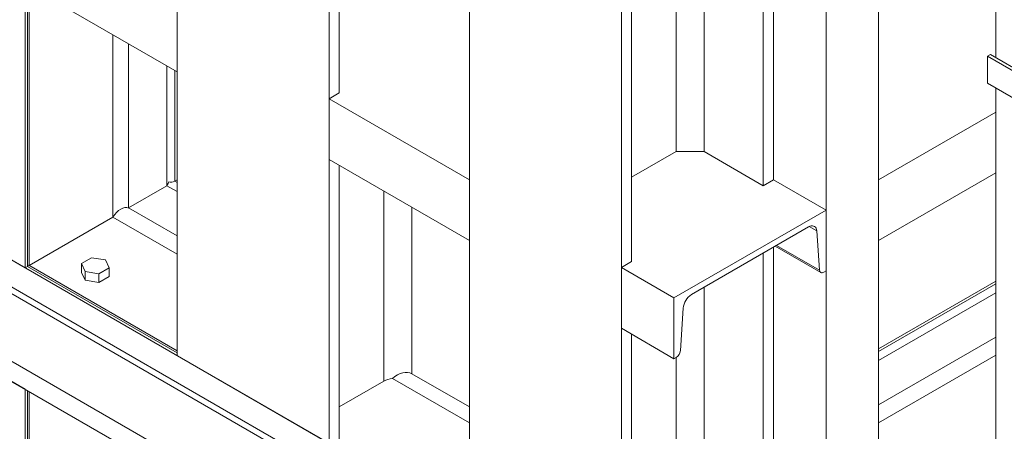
# Model space of a CAD drawing. Header units: millimetres. Extents: x 525 to 29324, y 175 to 20618.
# Tile 411 of 588: x 22263 to 23453, y 11892 to 12389. Entities that reach past the tile are written whole.
import ezdxf

# ---------------------------------------------------------------- set-up
doc = ezdxf.new("R2010")
doc.units = ezdxf.units.MM
doc.linetypes.add('SLD-Continua', pattern=[0])

msp = doc.modelspace()

# ---------------------------------------------------------------- linework, layer by layer
at = {"color": 7, "linetype": 'SLD-Continua', "lineweight": 18, "ltscale": 35}
for p, q in [((22269, 12089.6), (22269, 12849.5)), ((22269, 12089.6), (22269, 12849.5)), ((22269, 12089.6), (22269, 12849.5)), ((22269, 12089.6), (22269, 12849.5)), ((22269, 12089.6), (22269, 12849.5)), ((22452.9, 11983.5), (22452.9, 12743.4)), ((22452.9, 11983.5), (22452.9, 12743.4)), ((22452.9, 11983.5), (22452.9, 12743.4)), ((22452.9, 11983.5), (22452.9, 12743.4)), ((22452.9, 11983.5), (22452.9, 12743.4)), ((23443, 12751.4), (23443, 12343.7)), ((23053.9, 11636.7), (21313.1, 12641.3)), ((23053.9, 11636.7), (21313.1, 12641.3)), ((23053.9, 11636.7), (21313.1, 12641.3)), ((23053.9, 11636.7), (21313.1, 12641.3)), ((23053.9, 11636.7), (21313.1, 12641.3)), ((22636.7, 11877.4), (22636.7, 12637.2)), ((22636.7, 11877.4), (22636.7, 12637.2)), ((22636.7, 11877.4), (22636.7, 12637.2)), ((22636.7, 11877.4), (22636.7, 12637.2)), ((22636.7, 11877.4), (22636.7, 12637.2)), ((22649.1, 12301.1), (22649.1, 12630.1)), ((22649.1, 12301.1), (22649.1, 12630.1)), ((22649.1, 12301.1), (22649.1, 12630.1)), ((22649.1, 12301.1), (22649.1, 12630.1)), ((22649.1, 12301.1), (22649.1, 12630.1)), ((23053.9, 11604), (21313.1, 12608.7)), ((23053.9, 11604), (21313.1, 12608.7)), ((23053.9, 11604), (21313.1, 12608.7)), ((23046.9, 11599.9), (21313.1, 12600.5)), ((23046.9, 11599.9), (21313.1, 12600.5)), ((23046.9, 11599.9), (21313.1, 12600.5)), ((22806.4, 11779.5), (22806.4, 12539.3)), ((22806.4, 11779.5), (22806.4, 12539.3)), ((22806.4, 11779.5), (22806.4, 12539.3)), ((22806.4, 11779.5), (22806.4, 12539.3)), ((22806.4, 11779.5), (22806.4, 12539.3)), ((23301.4, 11823.2), (23301.4, 12539.3)), ((23301.4, 11823.2), (23301.4, 12539.3)), ((23301.4, 11823.2), (23301.4, 12539.3)), ((23301.4, 11823.2), (23301.4, 12539.3)), ((23301.4, 11823.2), (23301.4, 12539.3)), ((23046.9, 11518.2), (21313.1, 12518.9)), ((23046.9, 11518.2), (21313.1, 12518.9)), ((23046.9, 11518.2), (21313.1, 12518.9)), ((23053.9, 11489.7), (21313.1, 12494.3)), ((23053.9, 11489.7), (21313.1, 12494.3)), ((23053.9, 11489.7), (21313.1, 12494.3)), ((23053.9, 11489.7), (21313.1, 12494.3)), ((23053.9, 11489.7), (21313.1, 12494.3)), ((23053.9, 11489.7), (21313.1, 12494.3)), ((23237.8, 11742.8), (23237.8, 12502.6)), ((23237.8, 11742.8), (23237.8, 12502.6)), ((23237.8, 11742.8), (23237.8, 12502.6)), ((23237.8, 11742.8), (23237.8, 12502.6)), ((23237.8, 11742.8), (23237.8, 12502.6)), ((23161.8, 12188.8), (23161.8, 12458.7)), ((23161.8, 12188.8), (23161.8, 12458.7)), ((23161.8, 12188.8), (23161.8, 12458.7)), ((23161.8, 12188.8), (23161.8, 12458.7)), ((23161.8, 12188.8), (23161.8, 12458.7)), ((23174.1, 12196), (23174.1, 12465.8)), ((23174.1, 12196), (23174.1, 12465.8)), ((23174.1, 12196), (23174.1, 12465.8)), ((23174.1, 12196), (23174.1, 12465.8)), ((23174.1, 12196), (23174.1, 12465.8)), ((22452.9, 12326.5), (22269, 12432.6)), ((22452.9, 12326.5), (22269, 12432.6)), ((22452.9, 12326.5), (22269, 12432.6)), ((22452.9, 12326.5), (22269, 12432.6)), ((22452.9, 12326.5), (22269, 12432.6)), ((22271.8, 12091.3), (22271.8, 12431)), ((22271.8, 12091.3), (22271.8, 12431)), ((22271.8, 12091.3), (22271.8, 12431)), ((22271.8, 12091.3), (22271.8, 12431)), ((22271.8, 12091.3), (22271.8, 12431)), ((22273.9, 12094.1), (22273.9, 12429.8)), ((22273.9, 12094.1), (22273.9, 12429.8)), ((22273.9, 12094.1), (22273.9, 12429.8)), ((22273.9, 12094.1), (22273.9, 12429.8)), ((22273.9, 12094.1), (22273.9, 12429.8)), ((22990.3, 11673.4), (22990.3, 12433.2)), ((22990.3, 11673.4), (22990.3, 12433.2)), ((22990.3, 11673.4), (22990.3, 12433.2)), ((22990.3, 11673.4), (22990.3, 12433.2)), ((22990.3, 11673.4), (22990.3, 12433.2)), ((23002.7, 12097), (23002.7, 12426.1)), ((23002.7, 12097), (23002.7, 12426.1)), ((23002.7, 12097), (23002.7, 12426.1)), ((23002.7, 12097), (23002.7, 12426.1)), ((23002.7, 12097), (23002.7, 12426.1)), ((23056.4, 12230.1), (23056.4, 12409.8)), ((23056.4, 12230.1), (23056.4, 12409.8)), ((23056.4, 12230.1), (23056.4, 12409.8)), ((23056.4, 12230.1), (23056.4, 12409.8)), ((23056.4, 12230.1), (23056.4, 12409.8)), ((23090.3, 12230.1), (23090.3, 12418.7)), ((23090.3, 12230.1), (23090.3, 12418.7)), ((23090.3, 12230.1), (23090.3, 12418.7)), ((23090.3, 12230.1), (23090.3, 12418.7)), ((23090.3, 12230.1), (23090.3, 12418.7)), ((22452.9, 12326.5), (22452.9, 12400)), ((22452.9, 12326.5), (22452.9, 12400)), ((22452.9, 12326.5), (22452.9, 12400)), ((22452.9, 12326.5), (22452.9, 12400)), ((22452.9, 12326.5), (22452.9, 12400)), ((22375.3, 12150.9), (22375.3, 12371.3)), ((22375.3, 12150.9), (22375.3, 12371.3)), ((22375.3, 12150.9), (22375.3, 12371.3)), ((22375.3, 12150.9), (22375.3, 12371.3)), ((22375.3, 12150.9), (22375.3, 12371.3)), ((22394.3, 12161.9), (22394.3, 12360.4)), ((22394.3, 12161.9), (22394.3, 12360.4)), ((22394.3, 12161.9), (22394.3, 12360.4)), ((22394.3, 12161.9), (22394.3, 12360.4)), ((22394.3, 12161.9), (22394.3, 12360.4)), ((23436.6, 12347.4), (23433.1, 12345.3)), ((23498.2, 12307.8), (23433.1, 12345.3)), ((23433.1, 12345.3), (23433.1, 12312.7)), ((23501.7, 12309.8), (23436.6, 12347.4)), ((22440.6, 12188.7), (22440.6, 12333.6)), ((22440.6, 12188.7), (22440.6, 12333.6)), ((22440.6, 12188.7), (22440.6, 12333.6)), ((22440.6, 12188.7), (22440.6, 12333.6)), ((22440.6, 12188.7), (22440.6, 12333.6)), ((22450.1, 12194.1), (22450.1, 12328.1)), ((22450.1, 12194.1), (22450.1, 12328.1)), ((22450.1, 12194.1), (22450.1, 12328.1)), ((22450.1, 12194.1), (22450.1, 12328.1)), ((22450.1, 12194.1), (22450.1, 12328.1)), ((23498.2, 12275.1), (23433.1, 12312.7)), ((23443, 12307), (23443, 11842.3)), ((22636.7, 12293.9), (22649.1, 12301.1)), ((22636.7, 12293.9), (22649.1, 12301.1)), ((22636.7, 12293.9), (22649.1, 12301.1)), ((22636.7, 12293.9), (22649.1, 12301.1)), ((22636.7, 12293.9), (22649.1, 12301.1)), ((22806.4, 12196), (22636.7, 12293.9)), ((22636.7, 12220.4), (22636.7, 12293.9)), ((22806.4, 12196), (22636.7, 12293.9)), ((22636.7, 12220.4), (22636.7, 12293.9)), ((22806.4, 12196), (22636.7, 12293.9)), ((22636.7, 12220.4), (22636.7, 12293.9)), ((22806.4, 12196), (22636.7, 12293.9)), ((22636.7, 12220.4), (22636.7, 12293.9)), ((22806.4, 12196), (22636.7, 12293.9)), ((22636.7, 12220.4), (22636.7, 12293.9)), ((23443, 12277.7), (23301.4, 12196)), ((23443, 12277.7), (23301.4, 12196)), ((23443, 12277.7), (23301.4, 12196)), ((23443, 12277.7), (23301.4, 12196)), ((23443, 12277.7), (23301.4, 12196)), ((22806.4, 12122.5), (22636.7, 12220.4)), ((22806.4, 12122.5), (22636.7, 12220.4)), ((22806.4, 12122.5), (22636.7, 12220.4)), ((22806.4, 12122.5), (22636.7, 12220.4)), ((22806.4, 12122.5), (22636.7, 12220.4)), ((23002.7, 12199), (23056.4, 12230.1)), ((23002.7, 12199), (23056.4, 12230.1)), ((23002.7, 12199), (23056.4, 12230.1)), ((23002.7, 12199), (23056.4, 12230.1)), ((23002.7, 12199), (23056.4, 12230.1)), ((23090.3, 12230.1), (23056.4, 12230.1)), ((23090.3, 12230.1), (23056.4, 12230.1)), ((23090.3, 12230.1), (23056.4, 12230.1)), ((23090.3, 12230.1), (23056.4, 12230.1)), ((23090.3, 12230.1), (23056.4, 12230.1)), ((23090.3, 12230.1), (23161.8, 12188.8)), ((23090.3, 12230.1), (23161.8, 12188.8)), ((23090.3, 12230.1), (23161.8, 12188.8)), ((23090.3, 12230.1), (23161.8, 12188.8)), ((23090.3, 12230.1), (23161.8, 12188.8)), ((22649.1, 11875.9), (22649.1, 12213.3)), ((22649.1, 11875.9), (22649.1, 12213.3)), ((22649.1, 11875.9), (22649.1, 12213.3)), ((22649.1, 11875.9), (22649.1, 12213.3)), ((22649.1, 11875.9), (22649.1, 12213.3)), ((22452.9, 12195.8), (22450.1, 12194.1)), ((22452.9, 12195.8), (22450.1, 12194.1)), ((22452.9, 12195.8), (22450.1, 12194.1)), ((22452.9, 12195.8), (22450.1, 12194.1)), ((22452.9, 12195.8), (22450.1, 12194.1)), ((22806.4, 12122.5), (22806.4, 12196)), ((22806.4, 12122.5), (22806.4, 12196)), ((22806.4, 12122.5), (22806.4, 12196)), ((22806.4, 12122.5), (22806.4, 12196)), ((22806.4, 12122.5), (22806.4, 12196)), ((23161.8, 12188.8), (23174.1, 12196)), ((23161.8, 12188.8), (23174.1, 12196)), ((23161.8, 12188.8), (23174.1, 12196)), ((23161.8, 12188.8), (23174.1, 12196)), ((23161.8, 12188.8), (23174.1, 12196)), ((23237.8, 12159.2), (23174.1, 12196)), ((23237.8, 12159.2), (23174.1, 12196)), ((23237.8, 12159.2), (23174.1, 12196)), ((23237.8, 12159.2), (23174.1, 12196)), ((23237.8, 12159.2), (23174.1, 12196)), ((23443, 12204.2), (23301.4, 12122.5)), ((23443, 12204.2), (23301.4, 12122.5)), ((23443, 12204.2), (23301.4, 12122.5)), ((23443, 12204.2), (23301.4, 12122.5)), ((23443, 12204.2), (23301.4, 12122.5)), ((23301.4, 12122.5), (23301.4, 12196)), ((23301.4, 12122.5), (23301.4, 12196)), ((23301.4, 12122.5), (23301.4, 12196)), ((23301.4, 12122.5), (23301.4, 12196)), ((23301.4, 12122.5), (23301.4, 12196)), ((22440.6, 12188.7), (22394.3, 12161.9)), ((22440.6, 12188.7), (22394.3, 12161.9)), ((22440.6, 12188.7), (22394.3, 12161.9)), ((22440.6, 12188.7), (22394.3, 12161.9)), ((22440.6, 12188.7), (22394.3, 12161.9)), ((22452.9, 12181.6), (22440.6, 12188.7)), ((22452.9, 12181.6), (22440.6, 12188.7)), ((22452.9, 12181.6), (22440.6, 12188.7)), ((22452.9, 12181.6), (22440.6, 12188.7)), ((22452.9, 12181.6), (22440.6, 12188.7)), ((22452.9, 12192.5), (22450.1, 12194.1)), ((22452.9, 12192.5), (22450.1, 12194.1)), ((22452.9, 12192.5), (22450.1, 12194.1)), ((22452.9, 12192.5), (22450.1, 12194.1)), ((22452.9, 12192.5), (22450.1, 12194.1)), ((22702.8, 11952.3), (22702.8, 12182.3)), ((22702.8, 11952.3), (22702.8, 12182.3)), ((22702.8, 11952.3), (22702.8, 12182.3)), ((22702.8, 11952.3), (22702.8, 12182.3)), ((22702.8, 11952.3), (22702.8, 12182.3)), ((22452.9, 12128.1), (22394.3, 12161.9)), ((22452.9, 12128.1), (22394.3, 12161.9)), ((22452.9, 12128.1), (22394.3, 12161.9)), ((22452.9, 12128.1), (22394.3, 12161.9)), ((22452.9, 12128.1), (22394.3, 12161.9)), ((22736.8, 11961.5), (22736.8, 12162.7)), ((22736.8, 11961.5), (22736.8, 12162.7)), ((22736.8, 11961.5), (22736.8, 12162.7)), ((22736.8, 11961.5), (22736.8, 12162.7)), ((22736.8, 11961.5), (22736.8, 12162.7)), ((22375.3, 12150.9), (22273.9, 12092.4)), ((22375.3, 12150.9), (22273.9, 12092.4)), ((22375.3, 12150.9), (22273.9, 12092.4)), ((22375.3, 12150.9), (22273.9, 12092.4)), ((22375.3, 12150.9), (22273.9, 12092.4)), ((22452.9, 12106.2), (22375.3, 12150.9)), ((22452.9, 12106.2), (22375.3, 12150.9)), ((22452.9, 12106.2), (22375.3, 12150.9)), ((22452.9, 12106.2), (22375.3, 12150.9)), ((22452.9, 12106.2), (22375.3, 12150.9)), ((23237.8, 12159.2), (23053.9, 12053.1)), ((23237.8, 12159.2), (23053.9, 12053.1)), ((23237.8, 12159.2), (23053.9, 12053.1)), ((23237.8, 12159.2), (23053.9, 12053.1)), ((23237.8, 12159.2), (23053.9, 12053.1)), ((23237.8, 12085.7), (23237.8, 12159.2)), ((23237.8, 12085.7), (23237.8, 12159.2)), ((23237.8, 12085.7), (23237.8, 12159.2)), ((23237.8, 12085.7), (23237.8, 12159.2)), ((23237.8, 12085.7), (23237.8, 12159.2)), ((23074.9, 12057.1), (23216.8, 12138.9)), ((23074.9, 12057.1), (23216.8, 12138.9)), ((23074.9, 12057.1), (23216.8, 12138.9)), ((23074.9, 12057.1), (23216.8, 12138.9)), ((23074.9, 12057.1), (23216.8, 12138.9)), ((23226.6, 12134.1), (23217.5, 12139.4)), ((23226.6, 12134.1), (23217.5, 12139.4)), ((23226.6, 12134.1), (23217.5, 12139.4)), ((23226.6, 12134.1), (23217.5, 12139.4)), ((23226.6, 12134.1), (23217.5, 12139.4)), ((22205.4, 12126.4), (22269, 12089.6)), ((22205.4, 12126.4), (22269, 12089.6)), ((22205.4, 12126.4), (22269, 12089.6)), ((22205.4, 12126.4), (22269, 12089.6)), ((22205.4, 12126.4), (22269, 12089.6)), ((23226.6, 12134.1), (23230.1, 12086.6)), ((23226.6, 12134.1), (23230.1, 12086.6)), ((23226.6, 12134.1), (23230.1, 12086.6)), ((23226.6, 12134.1), (23230.1, 12086.6)), ((23226.6, 12134.1), (23230.1, 12086.6)), ((23174.1, 11779.5), (23174.1, 12114.4)), ((23174.1, 11779.5), (23174.1, 12114.4)), ((23174.1, 11779.5), (23174.1, 12114.4)), ((23174.1, 11779.5), (23174.1, 12114.4)), ((23174.1, 11779.5), (23174.1, 12114.4)), ((23176.3, 12115.6), (23231.5, 12083.8)), ((23176.3, 12115.6), (23231.5, 12083.8)), ((23176.3, 12115.6), (23231.5, 12083.8)), ((23176.3, 12115.6), (23231.5, 12083.8)), ((23176.3, 12115.6), (23231.5, 12083.8)), ((23230.1, 12086.6), (23178, 12116.6)), ((23230.1, 12086.6), (23178, 12116.6)), ((23230.1, 12086.6), (23178, 12116.6)), ((23230.1, 12086.6), (23178, 12116.6)), ((23230.1, 12086.6), (23178, 12116.6)), ((22349.4, 12101.7), (22337.2, 12094.7)), ((22349.4, 12101.7), (22337.2, 12094.7)), ((22349.4, 12101.7), (22337.2, 12094.7)), ((22366.1, 12099.1), (22349.4, 12101.7)), ((22366.1, 12099.1), (22349.4, 12101.7)), ((22366.1, 12099.1), (22349.4, 12101.7)), ((23161.8, 11716.2), (23161.8, 12107.2)), ((23161.8, 11716.2), (23161.8, 12107.2)), ((23161.8, 11716.2), (23161.8, 12107.2)), ((23161.8, 11716.2), (23161.8, 12107.2)), ((23161.8, 11716.2), (23161.8, 12107.2)), ((22271.8, 12091.3), (22269, 12089.6)), ((22271.8, 12091.3), (22269, 12089.6)), ((22271.8, 12091.3), (22269, 12089.6)), ((22271.8, 12091.3), (22269, 12089.6)), ((22271.8, 12091.3), (22269, 12089.6)), ((22452.9, 11986.8), (22271.8, 12091.3)), ((22452.9, 11986.8), (22271.8, 12091.3)), ((22452.9, 11986.8), (22271.8, 12091.3)), ((22452.9, 11986.8), (22271.8, 12091.3)), ((22452.9, 11986.8), (22271.8, 12091.3)), ((22452.9, 11989.1), (22273.4, 12092.7)), ((22452.9, 11989.1), (22273.4, 12092.7)), ((22452.9, 11989.1), (22273.4, 12092.7)), ((22452.9, 11989.1), (22273.4, 12092.7)), ((22452.9, 11989.1), (22273.4, 12092.7)), ((22337.2, 12094.7), (22341.6, 12085)), ((22337.2, 12084), (22337.2, 12094.7)), ((22337.2, 12094.7), (22341.6, 12085)), ((22337.2, 12084), (22337.2, 12094.7)), ((22337.2, 12094.7), (22341.6, 12085)), ((22337.2, 12084), (22337.2, 12094.7)), ((22358.4, 12082.4), (22370.6, 12089.5)), ((22358.4, 12082.4), (22370.6, 12089.5)), ((22358.4, 12082.4), (22370.6, 12089.5)), ((22370.6, 12089.5), (22366.1, 12099.1)), ((22370.6, 12089.5), (22366.1, 12099.1)), ((22370.6, 12089.5), (22366.1, 12099.1)), ((22370.6, 12078.9), (22370.6, 12089.5)), ((22370.6, 12078.9), (22370.6, 12089.5)), ((22370.6, 12078.9), (22370.6, 12089.5)), ((22990.3, 12089.9), (23002.7, 12097)), ((22990.3, 12089.9), (23002.7, 12097)), ((22990.3, 12089.9), (23002.7, 12097)), ((22990.3, 12089.9), (23002.7, 12097)), ((22990.3, 12089.9), (23002.7, 12097)), ((23053.9, 12053.1), (22990.3, 12089.9)), ((22990.3, 12016.4), (22990.3, 12089.9)), ((23053.9, 12053.1), (22990.3, 12089.9)), ((22990.3, 12016.4), (22990.3, 12089.9)), ((23053.9, 12053.1), (22990.3, 12089.9)), ((22990.3, 12016.4), (22990.3, 12089.9)), ((23053.9, 12053.1), (22990.3, 12089.9)), ((22990.3, 12016.4), (22990.3, 12089.9)), ((23053.9, 12053.1), (22990.3, 12089.9)), ((22990.3, 12016.4), (22990.3, 12089.9)), ((22337.2, 12084), (22341.6, 12074.4)), ((22337.2, 12084), (22341.6, 12074.4)), ((22337.2, 12084), (22341.6, 12074.4)), ((22341.6, 12085), (22358.4, 12082.4)), ((22341.6, 12074.4), (22341.6, 12085)), ((22341.6, 12074.4), (22341.6, 12085)), ((22341.6, 12085), (22358.4, 12082.4)), ((22341.6, 12085), (22358.4, 12082.4)), ((22341.6, 12074.4), (22341.6, 12085)), ((22358.4, 12071.8), (22358.4, 12082.4)), ((22358.4, 12071.8), (22358.4, 12082.4)), ((22358.4, 12071.8), (22358.4, 12082.4)), ((22358.4, 12071.8), (22370.6, 12078.9)), ((22358.4, 12071.8), (22370.6, 12078.9)), ((22358.4, 12071.8), (22370.6, 12078.9)), ((23235, 12084.1), (23237.8, 12085.7)), ((23235, 12084.1), (23237.8, 12085.7)), ((23235, 12084.1), (23237.8, 12085.7)), ((23235, 12084.1), (23237.8, 12085.7)), ((23235, 12084.1), (23237.8, 12085.7)), ((22341.6, 12074.4), (22358.4, 12071.8)), ((22341.6, 12074.4), (22358.4, 12071.8)), ((22341.6, 12074.4), (22358.4, 12071.8)), ((23090.3, 11757.5), (23090.3, 12066)), ((23090.3, 11757.5), (23090.3, 12066)), ((23090.3, 11757.5), (23090.3, 12066)), ((23090.3, 11757.5), (23090.3, 12066)), ((23090.3, 11757.5), (23090.3, 12066)), ((23443, 12073.4), (23301.4, 11991.7)), ((23443, 12073.4), (23301.4, 11991.7)), ((23443, 12073.4), (23301.4, 11991.7)), ((23443, 12073.4), (23301.4, 11991.7)), ((23443, 12073.4), (23301.4, 11991.7)), ((23443, 12070.2), (23301.4, 11988.5)), ((23443, 12070.2), (23301.4, 11988.5)), ((23443, 12070.2), (23301.4, 11988.5)), ((23443, 12070.2), (23301.4, 11988.5)), ((23443, 12070.2), (23301.4, 11988.5)), ((23053.9, 12053.1), (23053.9, 11979.6)), ((23053.9, 12053.1), (23053.9, 11979.6)), ((23053.9, 12053.1), (23053.9, 11979.6)), ((23053.9, 12053.1), (23053.9, 11979.6)), ((23053.9, 12053.1), (23053.9, 11979.6)), ((23443, 12059.2), (23301.4, 11977.5)), ((23443, 12059.2), (23301.4, 11977.5)), ((23443, 12059.2), (23301.4, 11977.5)), ((23443, 12059.2), (23301.4, 11977.5)), ((23443, 12059.2), (23301.4, 11977.5)), ((23061.6, 11989.4), (23065.1, 12040.9)), ((23061.6, 11989.4), (23065.1, 12040.9)), ((23061.6, 11989.4), (23065.1, 12040.9)), ((23061.6, 11989.4), (23065.1, 12040.9)), ((23061.6, 11989.4), (23065.1, 12040.9)), ((23053.9, 11979.6), (22990.3, 12016.4)), ((23053.9, 11979.6), (22990.3, 12016.4)), ((23053.9, 11979.6), (22990.3, 12016.4)), ((23053.9, 11979.6), (22990.3, 12016.4)), ((23053.9, 11979.6), (22990.3, 12016.4)), ((23002.7, 11671.8), (23002.7, 12009.2)), ((23002.7, 11671.8), (23002.7, 12009.2)), ((23002.7, 11671.8), (23002.7, 12009.2)), ((23002.7, 11671.8), (23002.7, 12009.2)), ((23002.7, 11671.8), (23002.7, 12009.2)), ((23443, 12005.7), (23301.4, 11924)), ((23443, 12005.7), (23301.4, 11924)), ((23443, 12005.7), (23301.4, 11924)), ((23443, 12005.7), (23301.4, 11924)), ((23443, 12005.7), (23301.4, 11924)), ((22636.7, 11877.4), (22452.9, 11983.5)), ((22636.7, 11877.4), (22452.9, 11983.5)), ((22636.7, 11877.4), (22452.9, 11983.5)), ((22636.7, 11877.4), (22452.9, 11983.5)), ((22636.7, 11877.4), (22452.9, 11983.5)), ((23053.9, 11979.6), (23056.7, 11981.2)), ((23053.9, 11979.6), (23056.7, 11981.2)), ((23053.9, 11979.6), (23056.7, 11981.2)), ((23053.9, 11979.6), (23056.7, 11981.2)), ((23053.9, 11979.6), (23056.7, 11981.2)), ((23056.4, 11748.2), (23056.4, 11981.1)), ((23056.4, 11748.2), (23056.4, 11981.1)), ((23056.4, 11748.2), (23056.4, 11981.1)), ((23056.4, 11748.2), (23056.4, 11981.1)), ((23056.4, 11748.2), (23056.4, 11981.1)), ((23443, 11983.8), (23301.4, 11902.1)), ((23443, 11983.8), (23301.4, 11902.1)), ((23443, 11983.8), (23301.4, 11902.1)), ((23443, 11983.8), (23301.4, 11902.1)), ((23443, 11983.8), (23301.4, 11902.1)), ((22269, 11942.7), (22205.4, 11979.4)), ((22269, 11942.7), (22205.4, 11979.4)), ((22269, 11942.7), (22205.4, 11979.4)), ((22269, 11942.7), (22205.4, 11979.4)), ((22269, 11942.7), (22205.4, 11979.4)), ((22269, 11942.7), (22205.4, 11979.4)), ((22806.4, 11921.3), (22736.8, 11961.5)), ((22806.4, 11921.3), (22736.8, 11961.5)), ((22806.4, 11921.3), (22736.8, 11961.5)), ((22806.4, 11921.3), (22736.8, 11961.5)), ((22806.4, 11921.3), (22736.8, 11961.5)), ((22649.1, 11921.3), (22702.8, 11952.3)), ((22649.1, 11921.3), (22702.8, 11952.3)), ((22649.1, 11921.3), (22702.8, 11952.3)), ((22649.1, 11921.3), (22702.8, 11952.3)), ((22649.1, 11921.3), (22702.8, 11952.3)), ((22806.4, 11902.1), (22713.4, 11955.8)), ((22806.4, 11902.1), (22713.4, 11955.8)), ((22806.4, 11902.1), (22713.4, 11955.8)), ((22806.4, 11902.1), (22713.4, 11955.8)), ((22806.4, 11902.1), (22713.4, 11955.8)), ((22269, 10806.6), (22269, 11942.7)), ((22269, 10806.6), (22269, 11942.7)), ((22269, 10806.6), (22269, 11942.7)), ((22269, 10806.6), (22269, 11942.7)), ((22269, 10806.6), (22269, 11942.7)), ((22269, 10806.6), (22269, 11942.7)), ((22271.8, 11230.9), (22271.8, 11941)), ((22271.8, 11230.9), (22271.8, 11941)), ((22271.8, 11230.9), (22271.8, 11941)), ((22271.8, 11230.9), (22271.8, 11941)), ((22271.8, 11230.9), (22271.8, 11941)), ((22271.8, 11230.9), (22271.8, 11941)), ((22273.9, 11232.1), (22273.9, 11939.9)), ((22273.9, 11232.1), (22273.9, 11939.9)), ((22273.9, 11232.1), (22273.9, 11939.9)), ((22273.9, 11232.1), (22273.9, 11939.9)), ((22273.9, 11232.1), (22273.9, 11939.9)), ((22273.9, 11232.1), (22273.9, 11939.9))]:
    msp.add_line(p, q, dxfattribs=at)
at = {"color": 7, "linetype": 'SLD-Continua', "lineweight": 18, "ltscale": 35, "flags": 128}
for points in [[(23216.8, 12138.9), (23218.4, 12139.7), (23220, 12140.2), (23221.5, 12140.3), (23222.8, 12140), (23224, 12139.5), (23225.1, 12138.5), (23225.8, 12137.3), (23226.4, 12135.8), (23226.6, 12134.1)], [(23216.8, 12138.9), (23218.4, 12139.7), (23220, 12140.2), (23221.5, 12140.3), (23222.8, 12140), (23224, 12139.5), (23225.1, 12138.5), (23225.8, 12137.3), (23226.4, 12135.8), (23226.6, 12134.1)], [(23216.8, 12138.9), (23218.4, 12139.7), (23220, 12140.2), (23221.5, 12140.3), (23222.8, 12140), (23224, 12139.5), (23225.1, 12138.5), (23225.8, 12137.3), (23226.4, 12135.8), (23226.6, 12134.1)], [(23216.8, 12138.9), (23218.4, 12139.7), (23220, 12140.2), (23221.5, 12140.3), (23222.8, 12140), (23224, 12139.5), (23225.1, 12138.5), (23225.8, 12137.3), (23226.4, 12135.8), (23226.6, 12134.1)], [(23216.8, 12138.9), (23218.4, 12139.7), (23220, 12140.2), (23221.5, 12140.3), (23222.8, 12140), (23224, 12139.5), (23225.1, 12138.5), (23225.8, 12137.3), (23226.4, 12135.8), (23226.6, 12134.1)], [(23230.1, 12086.6), (23230.2, 12085.6), (23230.5, 12084.8), (23231, 12084.2), (23231.6, 12083.7), (23232.4, 12083.5), (23233.2, 12083.5), (23234.1, 12083.7), (23235, 12084.1)], [(23230.1, 12086.6), (23230.2, 12085.6), (23230.5, 12084.8), (23231, 12084.2), (23231.6, 12083.7), (23232.4, 12083.5), (23233.2, 12083.5), (23234.1, 12083.7), (23235, 12084.1)], [(23230.1, 12086.6), (23230.2, 12085.6), (23230.5, 12084.8), (23231, 12084.2), (23231.6, 12083.7), (23232.4, 12083.5), (23233.2, 12083.5), (23234.1, 12083.7), (23235, 12084.1)], [(23230.1, 12086.6), (23230.2, 12085.6), (23230.5, 12084.8), (23231, 12084.2), (23231.6, 12083.7), (23232.4, 12083.5), (23233.2, 12083.5), (23234.1, 12083.7), (23235, 12084.1)], [(23230.1, 12086.6), (23230.2, 12085.6), (23230.5, 12084.8), (23231, 12084.2), (23231.6, 12083.7), (23232.4, 12083.5), (23233.2, 12083.5), (23234.1, 12083.7), (23235, 12084.1)]]:
    msp.add_lwpolyline(points, dxfattribs=at)
at = {"color": 7, "linetype": 'SLD-Continua', "lineweight": 18, "ltscale": 1225}
for centre, radius, start, end in [((22445.1, 12203.9), 10.9, 256.0159, 297.1427), ((22445.1, 12203.9), 10.9, 256.0159, 297.1427), ((22445.1, 12203.9), 10.9, 256.0159, 297.1427), ((22445.1, 12203.9), 10.9, 256.0159, 297.1427), ((22445.1, 12203.9), 10.9, 256.0159, 297.1427), ((22270.4, 12094.4), 3.47, 293.9002, 354.7663), ((22270.4, 12094.4), 3.47, 293.9002, 354.7663), ((22270.4, 12094.4), 3.47, 293.9002, 354.7663), ((22270.4, 12094.4), 3.47, 293.9002, 354.7663), ((22270.4, 12094.4), 3.47, 293.9002, 354.7663), ((23086.6, 12038.9), 21.6, 122.6545, 174.7032), ((23086.6, 12038.9), 21.6, 122.6545, 174.7032), ((23086.6, 12038.9), 21.6, 122.6545, 174.7032), ((23086.6, 12038.9), 21.6, 122.6545, 174.7032), ((23086.6, 12038.9), 21.6, 122.6545, 174.7032), ((23050.8, 11990.4), 10.9, 302.7844, 354.5734), ((23050.8, 11990.4), 10.9, 302.7844, 354.5734), ((23050.8, 11990.4), 10.9, 302.7844, 354.5734), ((23050.8, 11990.4), 10.9, 302.7844, 354.5734), ((23050.8, 11990.4), 10.9, 302.7844, 354.5734), ((22717.9, 11925.1), 31.1, 98.3687, 118.9176), ((22717.9, 11925.1), 31.1, 98.3687, 118.9176), ((22717.9, 11925.1), 31.1, 98.3687, 118.9176), ((22717.9, 11925.1), 31.1, 98.3687, 118.9176), ((22717.9, 11925.1), 31.1, 98.3687, 118.9176)]:
    msp.add_arc(centre, radius, start, end, dxfattribs=at)
for centre, major_axis, ratio, start_param, end_param in [((22445.1, 12263), (4.8, 74.4), 0.068784, 3.18742, 3.502077), ((22445.1, 12263), (4.8, 74.4), 0.068784, 3.18742, 3.502077), ((22445.1, 12263), (4.8, 74.4), 0.068784, 3.18742, 3.502077), ((22445.1, 12263), (4.8, 74.4), 0.068784, 3.18742, 3.502077), ((22445.1, 12263), (4.8, 74.4), 0.068784, 3.18742, 3.502077), ((22385.2, 12145.2), (10.1, 16.1), 0.599856, 0.101592, 1.592557), ((22385.2, 12145.2), (10.1, 16.1), 0.599856, 0.101592, 1.592557), ((22385.2, 12145.2), (10.1, 16.1), 0.599856, 0.101592, 1.592557), ((22385.2, 12145.2), (10.1, 16.1), 0.599856, 0.101592, 1.592557), ((22385.2, 12145.2), (10.1, 16.1), 0.599856, 0.101592, 1.592557), ((22719.8, 11933.6), (17.3, 27.7), 0.599856, 0.021761, 1.079738), ((22719.8, 11933.6), (17.3, 27.7), 0.599856, 0.021761, 1.079738), ((22719.8, 11933.6), (17.3, 27.7), 0.599856, 0.021761, 1.079738), ((22719.8, 11933.6), (17.3, 27.7), 0.599856, 0.021761, 1.079738), ((22719.8, 11933.6), (17.3, 27.7), 0.599856, 0.021761, 1.079738)]:
    msp.add_ellipse(centre, major_axis=major_axis, ratio=ratio, start_param=start_param, end_param=end_param, dxfattribs=at)

doc.saveas('drawing.dxf')
